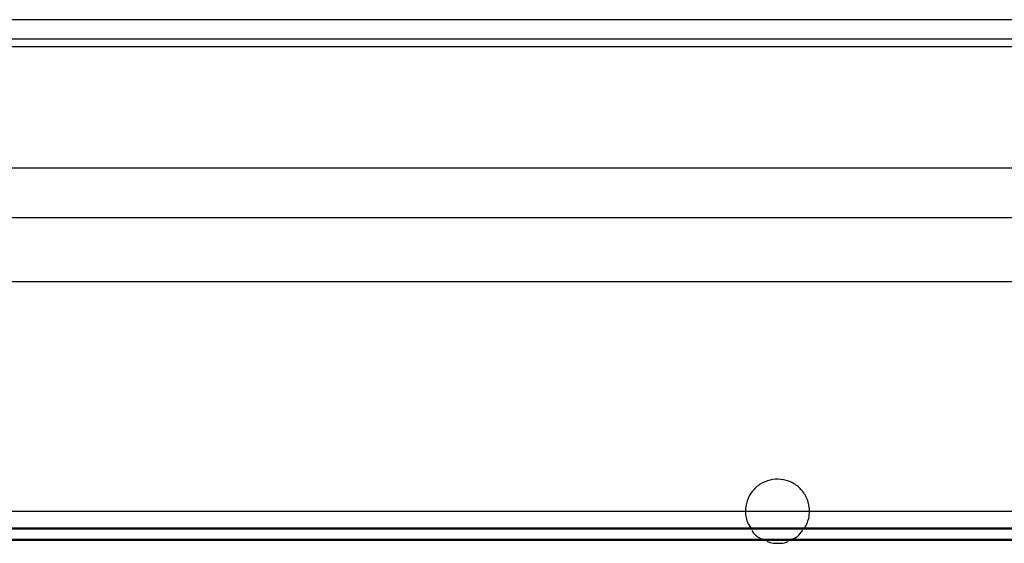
# Model space of a CAD drawing. Header units: inches. Extents: x 170 to 284, y 215 to 248.
# Tile 380 of 656: x 206.082 to 206.345, y 224.27 to 224.41. Entities that reach past the tile are written whole.
import ezdxf

# ---------------------------------------------------------------- set-up
doc = ezdxf.new("R2010")
doc.units = ezdxf.units.IN
doc.header["$LTSCALE"] = 0.25
doc.header["$MEASUREMENT"] = 0
doc.layers.add('RH FRONT OF HOOD', color=7, linetype='Continuous')

msp = doc.modelspace()

# ---------------------------------------------------------------- linework, layer by layer
at = {"layer": 'RH FRONT OF HOOD'}
for p, q in [((206.77213, 224.40973), (202.26084, 224.40973)), ((206.77213, 224.40453), (202.26084, 224.40453)), ((206.77213, 224.40243), (202.26084, 224.40243)), ((202.27776, 224.37016), (206.77213, 224.37016)), ((202.59041, 224.35687), (206.44255, 224.35687)), ((202.57687, 224.3398), (206.46244, 224.3398)), ((204.79897, 224.2784), (206.32271, 224.2784)), ((206.29296, 224.2784), (206.4556, 224.2784)), ((206.46106, 224.27387), (202.57191, 224.27387)), ((202.57191, 224.27375), (206.46106, 224.27375)), ((206.46106, 224.27082), (202.57191, 224.27082)), ((202.57191, 224.27071), (206.46106, 224.27071))]:
    msp.add_line(p, q, dxfattribs=at)
for points, knots in [([(206.29296, 224.2784), (206.29294, 224.27874), (206.2929, 224.28002), (206.29223, 224.28223), (206.29054, 224.28461), (206.28814, 224.28629), (206.28532, 224.28708), (206.2824, 224.2869), (206.2797, 224.28576), (206.27754, 224.28379), (206.2761, 224.28124), (206.27592, 224.27934), (206.27583, 224.2784)], [0, 0, 0, 0, 0.037113, 0.144359, 0.251622, 0.358957, 0.466302, 0.573587, 0.680841, 0.788148, 0.895501, 1, 1, 1, 1]), ([(206.27583, 224.2784), (206.2759, 224.27746), (206.27602, 224.27583), (206.27688, 224.27445), (206.27725, 224.27387)], [0, 0, 0, 0, 0.575118, 1, 1, 1, 1]), ([(206.29164, 224.27387), (206.29209, 224.27472), (206.29283, 224.27616), (206.29292, 224.27776), (206.29296, 224.2784)], [0, 0, 0, 0, 0.596529, 1, 1, 1, 1]), ([(206.27757, 224.27327), (206.27759, 224.27324), (206.27805, 224.27236), (206.27915, 224.27142), (206.28036, 224.27095), (206.28068, 224.27082)], [0, 0, 0, 0, 0.029949, 0.743878, 1, 1, 1, 1]), ([(206.28812, 224.27082), (206.28868, 224.27108), (206.28991, 224.27164), (206.29073, 224.27273), (206.29117, 224.27332)], [0, 0, 0, 0, 0.453421, 1, 1, 1, 1]), ([(206.28154, 224.27045), (206.28182, 224.27032), (206.28271, 224.26989), (206.28466, 224.26982), (206.2864, 224.26988), (206.28726, 224.27035), (206.28728, 224.27036)], [0, 0, 0, 0, 0.155768, 0.500279, 0.985801, 1, 1, 1, 1])]:
    msp.add_open_spline(points, degree=3, knots=knots, dxfattribs=at)

doc.saveas('drawing.dxf')
